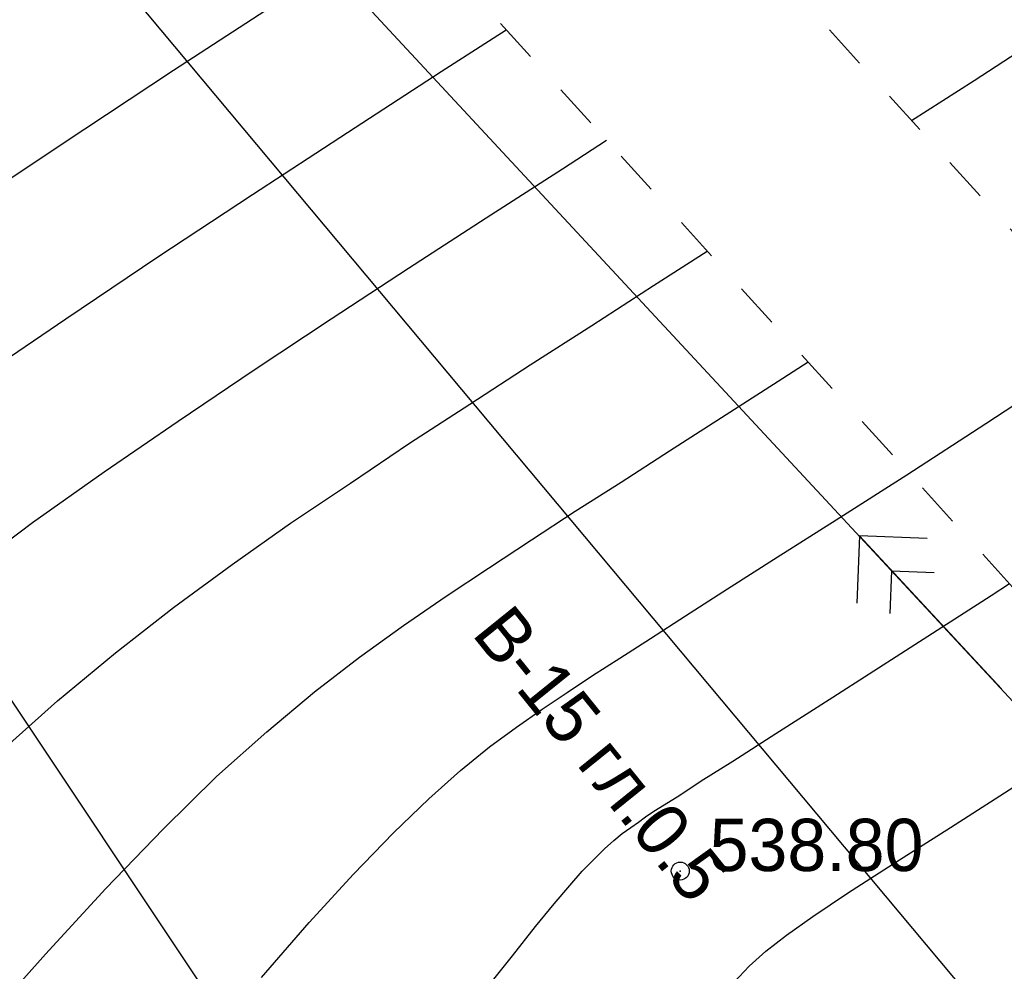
# Model space of a CAD drawing. Extents: x 0 to 362422, y 0 to 4201735.
# Tile 354 of 656: x 360266 to 360282, y 4200418 to 4200434. Entities that reach past the tile are written whole.
import ezdxf

# ---------------------------------------------------------------- set-up
doc = ezdxf.new("R2010")
doc.units = 0
doc.header["$LTSCALE"] = 0.5
doc.header["$MEASUREMENT"] = 0
doc.header["$PDMODE"] = 32
doc.header["$PDSIZE"] = 0.3
doc.linetypes.add('CONTI', pattern=[0])
doc.linetypes.add('Д_ТРОТ_ТРУБА', pattern=[3, 1.5, -1.5])
for name, color, linetype in [('(004) Точки рельефа', 7, 'Continuous'), ('(014) Водопровод', 5, 'ИК_Водопровод -------в--------'), ('(025) Дорога', 7, 'Continuous'), ('GORIZDEFAULT', 32, 'CONTI'), ('PI_TTDEFAULT', 5, 'CONTI'), ('SIT_L0', 250, 'CONTI')]:
    doc.layers.add(name, color=color, linetype=linetype)
doc.layers.add('(032) Горизонтали утолщенные', color=32, linetype='Continuous', lineweight=30)
doc.layers.add('.', color=7, linetype='Continuous', lineweight=15)
doc.styles.add('BM-431', font='txt')
doc.styles.add('D-431', font='txt')
doc.linetypes.add('ИК_Водопровод -------в--------', pattern='A,9,-0.6,["В",Standard,S=1.2,R=0,X=0,Y=-0.6],-1.2', length=10.8)

# ---------------------------------------------------------------- blocks, each defined once
blk = doc.blocks.new('gergrgrre')
at = {"layer": '(014) Водопровод', "flags": 128}
blk.add_lwpolyline([(360036.438, 4200773.015), (360047.098, 4200750.311), (360089.76, 4200681.101), (360107.619, 4200655.796), (360141.826, 4200594.039), (360149.345, 4200579.998), (360206.507, 4200508.61), (360230.262, 4200479.387), (360306.281, 4200388.525), (360409.154, 4200291.553), (360456.114, 4200244.191), (360490.793, 4200199.337)], dxfattribs=at)
at = {"layer": '(025) Дорога', "linetype": 'Д_ТРОТ_ТРУБА', "flags": 128}
for points in [[(360044.195, 4200796.012), (360041.816, 4200791.773), (360042.358, 4200788.304), (360046.087, 4200780.21), (360059.012, 4200755.887), (360082.266, 4200713.415), (360119.837, 4200651.911), (360154.248, 4200588.273), (360168.952, 4200565.337), (360182.618, 4200547.766), (360213.043, 4200512.044), (360268.283, 4200446.262), (360308.926, 4200401.534), (360387.369, 4200322.593), (360428.116, 4200283.497), (360457.116, 4200256.42), (360464.886, 4200245.444), (360476.507, 4200228.263), (360489.06, 4200214.493), (360499.065, 4200202.984)], [(360034.859, 4200791.392), (360036.733, 4200790.501), (360038.761, 4200786.553), (360042.501, 4200778.433), (360055.492, 4200753.988), (360078.803, 4200711.411), (360116.369, 4200649.915), (360150.8, 4200586.24), (360165.682, 4200563.025), (360179.515, 4200545.24), (360209.989, 4200509.461), (360265.27, 4200443.63), (360306.026, 4200398.778), (360384.565, 4200319.74), (360425.367, 4200280.592), (360454.087, 4200253.775), (360461.596, 4200243.167), (360473.356, 4200225.782), (360486.072, 4200211.833), (360495.233, 4200201.295)]]:
    blk.add_lwpolyline(points, dxfattribs=at)
at = {"layer": '(032) Горизонтали утолщенные', "color": 32}
for points in [[(360264.73, 4200430.93, 542), (360266.55, 4200432.14, 542), (360268.41, 4200433.37, 542), (360270.29, 4200434.6, 542), (360272.14, 4200435.81, 542), (360272.289, 4200435.905, 542)], [(360265.22, 4200417.41, 540), (360266.27, 4200418.58, 540), (360267.28, 4200419.68, 540), (360268.24, 4200420.67, 540), (360269.13, 4200421.55, 540), (360269.97, 4200422.3, 540), (360270.77, 4200422.97, 540), (360271.52, 4200423.55, 540), (360272.26, 4200424.08, 540), (360272.97, 4200424.57, 540), (360273.68, 4200425.04, 540), (360274.4, 4200425.51, 540), (360275.13, 4200425.99, 540), (360275.9, 4200426.48, 540), (360276.71, 4200427, 540), (360277.58, 4200427.56, 540), (360278.53, 4200428.17, 540), (360279.028, 4200428.489, 540)]]:
    blk.add_polyline3d(points, dxfattribs=at)
at = {"linetype": 'Continuous', "elevation": 1.643}
blk.add_lwpolyline([(359968.105, 4200751.148), (360144.875, 4200568.598), (360208.905, 4200501.768), (360248.135, 4200449.088), (360280.365, 4200400.868), (360329.345, 4200345.008), (360410.625, 4200285.188), (360473.125, 4200218.998), (360491.256, 4200199.541)], dxfattribs=at)
at = {"layer": 'GORIZDEFAULT', "color": 32}
for points in [[(360280.76, 4200432.532, 540.5), (360281.81, 4200433.2, 540.5), (360282.91, 4200433.92, 540.5), (360284.01, 4200434.65, 540.5), (360285.09, 4200435.39, 540.5), (360286.15, 4200436.13, 540.5), (360287.18, 4200436.89, 540.5), (360288.17, 4200437.65, 540.5), (360289.13, 4200438.43, 540.5), (360290.06, 4200439.24, 540.5), (360290.97, 4200440.09, 540.5), (360291.86, 4200440.97, 540.5), (360292.73, 4200441.91, 540.5), (360293.6, 4200442.92, 540.5), (360294.46, 4200443.99, 540.5), (360295.32, 4200445.11, 540.5), (360296.17, 4200446.29, 540.5), (360297.02, 4200447.49, 540.5), (360297.86, 4200448.71, 540.5), (360298.69, 4200449.94, 540.5)], [(360269.88, 4200418.19, 539.5), (360270.68, 4200419.11, 539.5), (360271.42, 4200419.92, 539.5), (360272.09, 4200420.61, 539.5), (360272.68, 4200421.18, 539.5), (360273.21, 4200421.65, 539.5), (360273.7, 4200422.05, 539.5), (360274.15, 4200422.38, 539.5), (360274.58, 4200422.68, 539.5), (360275, 4200422.96, 539.5), (360275.42, 4200423.24, 539.5), (360275.88, 4200423.53, 539.5), (360276.39, 4200423.86, 539.5), (360276.98, 4200424.24, 539.5), (360277.68, 4200424.69, 539.5), (360278.51, 4200425.22, 539.5), (360279.5, 4200425.85, 539.5), (360280.68, 4200426.6, 539.5), (360282, 4200427.46, 539.5), (360283.44, 4200428.4, 539.5)], [(360265.12, 4200428.2, 541.5), (360266.61, 4200429.21, 541.5), (360268.15, 4200430.25, 541.5), (360269.73, 4200431.29, 541.5), (360271.32, 4200432.33, 541.5), (360272.89, 4200433.35, 541.5), (360273.977, 4200434.048, 541.5)], [(360264.9, 4200424.94, 541), (360266.05, 4200425.8, 541), (360267.25, 4200426.65, 541), (360268.49, 4200427.5, 541), (360269.76, 4200428.36, 541), (360271.05, 4200429.21, 541), (360272.34, 4200430.06, 541), (360273.64, 4200430.9, 541), (360274.92, 4200431.72, 541), (360275.658, 4200432.198, 541)], [(360265.51, 4200421.96, 540.5), (360266.47, 4200422.82, 540.5), (360267.44, 4200423.62, 540.5), (360268.41, 4200424.38, 540.5), (360269.39, 4200425.1, 540.5), (360270.37, 4200425.79, 540.5), (360271.37, 4200426.46, 540.5), (360272.36, 4200427.13, 540.5), (360273.37, 4200427.78, 540.5), (360274.38, 4200428.44, 540.5), (360275.41, 4200429.1, 540.5), (360276.44, 4200429.77, 540.5), (360277.342, 4200430.345, 540.5)], [(360273.59, 4200417.94, 539), (360274.08, 4200418.55, 539), (360274.47, 4200419.04, 539), (360274.78, 4200419.42, 539), (360275.04, 4200419.73, 539), (360275.25, 4200419.97, 539), (360275.45, 4200420.17, 539), (360275.62, 4200420.34, 539), (360275.78, 4200420.48, 539), (360275.92, 4200420.6, 539), (360276.06, 4200420.7, 539), (360276.19, 4200420.79, 539), (360276.31, 4200420.88, 539), (360276.45, 4200420.97, 539), (360276.62, 4200421.08, 539), (360276.88, 4200421.24, 539), (360277.24, 4200421.48, 539), (360277.77, 4200421.81, 539), (360278.49, 4200422.27, 539), (360279.44, 4200422.88, 539), (360280.66, 4200423.66, 539), (360282.09, 4200424.58, 539), (360282.397, 4200424.782, 539)], [(360277.79, 4200418.11, 538.5), (360278.04, 4200418.38, 538.5), (360278.32, 4200418.63, 538.5), (360278.67, 4200418.9, 538.5), (360279.11, 4200419.21, 538.5), (360279.69, 4200419.6, 538.5), (360280.45, 4200420.09, 538.5), (360281.41, 4200420.7, 538.5), (360282.61, 4200421.47, 538.5), (360283.98, 4200422.34, 538.5), (360284.383, 4200422.596, 538.5)]]:
    blk.add_polyline3d(points, dxfattribs=at)
at = {"layer": 'PI_TTDEFAULT', "color": 5}
blk.add_point((360276.89, 4200419.97, 538.8), dxfattribs=at)
at = {"layer": '(004) Точки рельефа', "style": 'D-431'}
blk.add_text('538.80', height=0.875, dxfattribs=at).set_placement((360277.38, 4200419.97))
at = {"layer": '(014) Водопровод', "color": 0, "linetype": 'Continuous', "style": 'BM-431'}
blk.add_text('В-15 гл.0.5', height=0.875, rotation=308.8775, dxfattribs=at).set_placement((360273.385, 4200423.936, 555.023))
blk = doc.blocks.new('ееееее')
at = {"layer": 'SIT_L0', "color": 250}
for p, q in [((-288.38, 647.62), (-215.18, 568.38)), ((-217.89, 571.32), (-217.94, 570.19)), ((-215.52, 568.75), (-217.89, 571.32)), ((-216.76, 571.27), (-217.89, 571.32)), ((-217.38, 570.02), (-217.35, 570.73)), ((-217.35, 570.73), (-216.64, 570.7))]:
    blk.add_line(p, q, dxfattribs=at)

msp = doc.modelspace()

# ---------------------------------------------------------------- hatches: boundary and pattern name
at = {"layer": '.', "ltscale": 0.149071}
h = msp.add_hatch(color=256, dxfattribs=at)
h.dxf.hatch_style = 1
h.set_gradient(color1=(255, 255, 255), tint=1)
h.paths.add_polyline_path([(359890.241, 4200063.476), (362234.445, 4200063.476), (362234.349, 4201313.892), (359890.241, 4201328.891)], flags=17)
h.paths.add_polyline_path([(359890.241, 4200063.476), (362234.445, 4200063.476), (362234.445, 4201313.891), (359890.241, 4201328.891)], flags=17)

# ---------------------------------------------------------------- block references
at = {"linetype": 'Continuous'}
msp.add_blockref('gergrgrre', (0, 0), dxfattribs=at)
at = {"color": 0, "rotation": 0.1683458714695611}
msp.add_blockref('ееееее', (360499.456, 4199854.903), dxfattribs=at)

doc.saveas('drawing.dxf')
